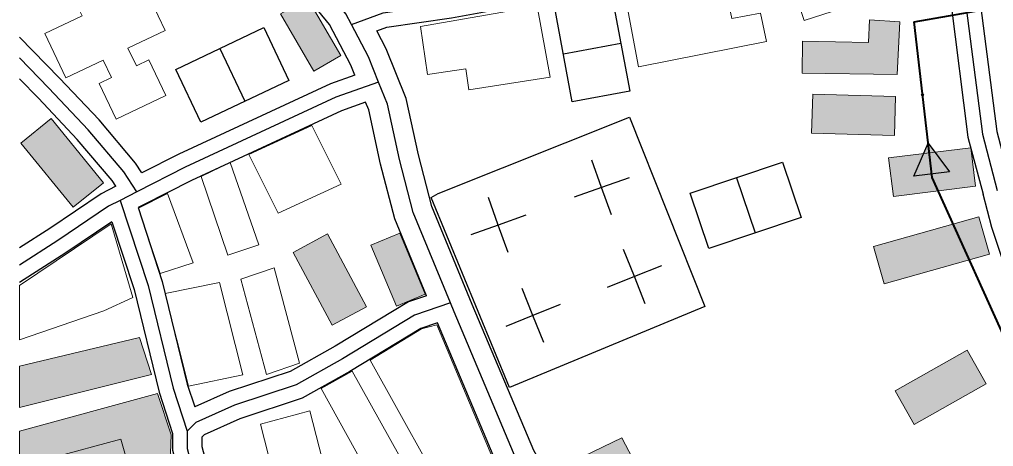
# Model space of a CAD drawing. Extents: x -64005 to -55000, y -89025 to -80000.
# Drawn here: x -64000 to -63500, y -81331.5 to -81111.9 of the extents above; entities that cross this region are included whole.
import ezdxf

# ---------------------------------------------------------------- set-up
doc = ezdxf.new("R2010")
doc.units = 0
doc.header["$LTSCALE"] = 32
doc.linetypes.add('DOT_DASHED', pattern=[7.7, 5, -1.2, 0.3, -1.2])
doc.linetypes.add('LONG_DASHED', pattern=[7.5, 6, -1.5])
for name, color, linetype, lineweight in [('14', 7, 'Continuous', 25), ('18', 7, 'Continuous', 25), ('21', 7, 'Continuous', 25), ('39', 7, 'LONG_DASHED', 25), ('6', 7, 'Continuous', 25), ('7', 7, 'Continuous', 13), ('9', 7, 'Continuous', 25)]:
    doc.layers.add(name, color=color, linetype=linetype, lineweight=lineweight)

msp = doc.modelspace()

# ---------------------------------------------------------------- hatches: boundary and pattern name
at = {"layer": '18'}
msp.add_hatch(color=256, dxfattribs=at).paths.add_polyline_path([(-63540.93, -81192.41), (-63533.57, -81175.44), (-63522.55, -81190.29)])
at = {"layer": '7'}
for points in [[(-63835.07, -81130.42), (-63852.19, -81101.04), (-63866.01, -81109.1), (-63848.89, -81138.48)], [(-63548.06, -81113.16), (-63549.39, -81140.14), (-63598.28, -81139.58), (-63598.09, -81123.12), (-63564.17, -81123.78), (-63563.6, -81112.03)], [(-63593.38, -81170.32), (-63550.9, -81171.58), (-63550.3, -81151.58), (-63592.78, -81150.32)], [(-63956.92, -81195.83), (-63983.81, -81162.92), (-63999.3, -81175.57), (-63972.41, -81208.48)], [(-63511.72, -81177.84), (-63553.89, -81183.11), (-63551.4, -81202.96), (-63509.23, -81197.69)], [(-63507.55, -81213.34), (-63561.54, -81228.58), (-63556.13, -81247.84), (-63502.14, -81232.6)], [(-63821.8, -81259.62), (-63841.95, -81222.19), (-63859.57, -81231.69), (-63839.41, -81269.1)], [(-63791.68, -81253.16), (-63804.8, -81221.79), (-63819.56, -81227.97), (-63806.44, -81259.34)], [(-63938.32, -81275.41), (-64000, -81290.21), (-64000, -81311.39), (-63932.28, -81294.48)], [(-63513.53, -81281.89), (-63550.55, -81302.75), (-63540.73, -81320.17), (-63503.71, -81299.31)], [(-63906.65, -81392.01), (-63937.54, -81399.02), (-63944.24, -81373.42), (-63956.32, -81376.48), (-63961.24, -81361.87), (-63986.43, -81366.61), (-64000, -81337.52), (-64000, -81323.61), (-63929.22, -81304.18), (-63922.21, -81325.38), (-63922.4, -81334.85), (-63917.66, -81350.97)], [(-63983.42, -81337.32), (-63947.98, -81327.65), (-63940.02, -81355.33), (-63949.87, -81358.74), (-63952.72, -81348.69), (-63975.27, -81354.95), (-63986.64, -81338.65)], [(-63690.82, -81327.01), (-63724.82, -81343.49), (-63704.58, -81381.98), (-63670.58, -81365.49)]]:
    msp.add_hatch(color=256, dxfattribs=at).paths.add_polyline_path(points)

# ---------------------------------------------------------------- linework, layer by layer
at = {"layer": '14'}
for p, q in [((-63897.15, -81126.87), (-63884.27, -81153.97)), ((-63691.29, -81124.21), (-63720.79, -81129.69)), ((-63632.02, -81193.27), (-63622.44, -81221.69))]:
    msp.add_line(p, q, dxfattribs=at)
for points in [[(-63695.86, -81099.63), (-63686.72, -81148.79), (-63716.22, -81154.27), (-63725.36, -81105.11)], [(-63919.73, -81137.61), (-63874.57, -81116.14), (-63861.69, -81143.23), (-63906.85, -81164.7)], [(-63655.71, -81201.25), (-63608.33, -81185.28), (-63598.75, -81213.71), (-63646.13, -81229.68)]]:
    msp.add_lwpolyline(points, close=True, dxfattribs=at)
at = {"layer": '18', "linetype": 'DOT_DASHED', "lineweight": 40}
msp.add_lwpolyline([(-63319.9, -81696.94), (-63356.25, -81647.41), (-63311.14, -81578.71), (-63453.62, -81395.17), (-63417.75, -81363.38), (-63484.38, -81297.76), (-63531.53, -81193.17), (-63540.75, -81113.2), (-63482.33, -81102.94), (-63396.22, -81090.64), (-63407.47, -81009.99), (-63341.86, -81008.96), (-63335.71, -81025.37), (-63210.66, -80994.61), (-63202.46, -80898.22), (-63214.48, -80831.59)], dxfattribs=at)
at = {"layer": '18'}
for points in [[(-63539.3, -81125.77), (-63540.75, -81113.2), (-63482.33, -81102.94), (-63480.33, -81102.65)], [(-63501.88, -81258.94), (-63531.53, -81193.17), (-63531.74, -81191.35)]]:
    msp.add_lwpolyline(points, dxfattribs=at)
msp.add_lwpolyline([(-63540.93, -81192.41), (-63533.57, -81175.44), (-63522.55, -81190.29)], close=True, dxfattribs=at)
msp.add_circle((-63536.44, -81150.6), 0.5, dxfattribs=at)
at = {"layer": '21'}
msp.add_line((-63936.39, -81207.26), (-63939.16, -81208.67), dxfattribs=at)
for points in [[(-63522.69, -81051.21), (-63516.32, -81064.75), (-63507.19, -81100.43), (-63498.36, -81169.49), (-63492.87, -81190.37)], [(-63816.57, -81117.79), (-63811.4, -81115.91), (-63778.29, -81111.17), (-63663.38, -81090.05), (-63610.27, -81078.86), (-63544.01, -81057.25), (-63537.56, -81054.67)], [(-63537.56, -81054.67), (-63536.68, -81056.71), (-63530.5, -81069.85), (-63521.95, -81103.25), (-63513.12, -81172.37), (-63505.39, -81201.74)], [(-63937.17, -81190.82), (-63940.4, -81185.81), (-63959.14, -81163.6), (-63979.47, -81142.02), (-64000, -81121)], [(-63950.6, -81197.67), (-63952.48, -81194.75), (-63970.34, -81173.58), (-63990.29, -81152.4), (-64000, -81142.46)], [(-63827.84, -81140.54), (-63840.38, -81144.98), (-63918.28, -81181.19), (-63937.17, -81190.82)], [(-63822.31, -81154.49), (-63834.7, -81158.88), (-63911.7, -81194.67), (-63936.39, -81207.26)], [(-63950.6, -81197.67), (-63958.12, -81201.51), (-63984.49, -81219.35), (-64000, -81229.28)], [(-63637.3, -81485.05), (-63626.46, -81477.33), (-63577.78, -81431.27), (-63525.13, -81391.58), (-63441.84, -81333.19), (-63438.59, -81327.64), (-63437.22, -81323.98), (-63436.92, -81321.19), (-63437.39, -81320.1), (-63439.76, -81316.79), (-63458.87, -81299.12), (-63475.77, -81280.52), (-63487.75, -81258.27), (-63500.89, -81218.87), (-63505.39, -81201.74)], [(-63939.16, -81208.67), (-63926.73, -81246.65), (-63913.84, -81299.37), (-63910.06, -81311.14)], [(-63952.58, -81215.87), (-63976.25, -81231.89), (-64000, -81247.08)], [(-63952.58, -81215.87), (-63941.17, -81250.77), (-63928.28, -81303.45), (-63921.46, -81324.71)], [(-63791.14, -81253.91), (-63800.37, -81257.06), (-63837.97, -81279.92), (-63861.05, -81292.81), (-63892.3, -81303.23), (-63910.06, -81311.14)], [(-63785.43, -81267.81), (-63793.97, -81270.72), (-63830.41, -81292.88), (-63854.97, -81306.59), (-63886.86, -81317.23), (-63905.2, -81325.4), (-63906.46, -81326.65), (-63906.46, -81331.43), (-63889.08, -81396.6), (-63885.13, -81407), (-63884.24, -81408.26)], [(-63921.46, -81324.71), (-63921.46, -81333.39), (-63903.38, -81401.22), (-63898.47, -81414.1), (-63897.15, -81415.97)]]:
    msp.add_lwpolyline(points, dxfattribs=at)
at = {"layer": '39', "linetype": 'DOT_DASHED'}
msp.add_line((-63939.8, -81200.58), (-63948.28, -81204.91), dxfattribs=at)
at = {"layer": '39', "linetype": 'Continuous'}
for points in [[(-63829.6, -81114.53), (-63832.51, -81109.02), (-63841.93, -81097.38), (-63874.03, -81041.59), (-63900.35, -80996.94), (-63919.62, -80973.05), (-63932.54, -80956.78)], [(-63815.64, -81144.17), (-63820.79, -81131.18), (-63829.6, -81114.53)], [(-63778.8, -81257.63), (-63797.84, -81211.17), (-63804.96, -81183.92), (-63811.15, -81155.48), (-63815.64, -81144.17)], [(-63736.61, -81352.84), (-63745.04, -81337.96), (-63776.89, -81262.3), (-63778.8, -81257.63)]]:
    msp.add_lwpolyline(points, dxfattribs=at)
at = {"layer": '39', "linetype": 'DOT_DASHED'}
for points in [[(-63829.6, -81114.53), (-63813.23, -81108.6), (-63779.5, -81103.77), (-63664.83, -81082.69), (-63612.21, -81071.6), (-63546.57, -81050.2), (-63533.07, -81046.15)], [(-63533.07, -81046.15), (-63529.84, -81053.64), (-63523.41, -81067.3), (-63514.57, -81101.84), (-63505.74, -81170.93), (-63498.14, -81199.83)], [(-63939.8, -81200.58), (-63946.44, -81190.28), (-63964.74, -81168.59), (-63984.88, -81147.21), (-64000, -81131.73)], [(-63815.64, -81144.17), (-63837.54, -81151.93), (-63914.99, -81187.93), (-63939.8, -81200.58)], [(-63948.28, -81204.91), (-63954.3, -81207.98), (-63980.37, -81225.62), (-64000, -81238.18)], [(-63948.28, -81204.91), (-63933.95, -81248.71), (-63921.06, -81301.41), (-63913.96, -81323.54)], [(-63778.8, -81257.63), (-63797.17, -81263.89), (-63834.19, -81286.4), (-63858.01, -81299.7), (-63889.58, -81310.23), (-63909.52, -81319.11), (-63913.96, -81323.54)], [(-63913.96, -81323.54), (-63913.96, -81332.41), (-63896.23, -81398.91), (-63891.8, -81410.55), (-63886.36, -81418.26)]]:
    msp.add_lwpolyline(points, dxfattribs=at)
at = {"layer": '6'}
for points in [[(-63827.84, -81140.54), (-63829.88, -81135.37), (-63840.9, -81114.55), (-63850.2, -81103.05), (-63882.67, -81046.63), (-63908.59, -81002.66), (-63927.43, -80979.31), (-63932.36, -80973.1)], [(-63655.04, -81459.77), (-63712.51, -81375.07), (-63736.05, -81333.54), (-63767.65, -81258.46), (-63788.32, -81207.99), (-63795.22, -81181.59), (-63801.54, -81152.55), (-63811.7, -81126.99), (-63816.57, -81117.79)], [(-63791.14, -81253.91), (-63807.35, -81214.34), (-63814.69, -81186.26), (-63820.75, -81158.41), (-63822.31, -81154.49)], [(-63749.02, -81351.21), (-63754.03, -81342.38), (-63785.43, -81267.81)]]:
    msp.add_lwpolyline(points, dxfattribs=at)
at = {"layer": '7'}
for points in [[(-63996.15, -81083.39), (-63957.94, -81065.21), (-63946.7, -81088.83), (-63959.45, -81094.89), (-63955.15, -81103.92), (-63936.05, -81094.83), (-63925.2, -81117.64), (-63944.31, -81126.73), (-63940.01, -81135.76), (-63933.64, -81132.73), (-63924.94, -81151.01), (-63950.43, -81163.13), (-63959.13, -81144.85), (-63952.75, -81141.82), (-63957.05, -81132.78), (-63976.15, -81141.87), (-63987, -81119.07), (-63986.99, -81119.07), (-63967.89, -81109.98), (-63972.19, -81100.95), (-63984.91, -81107.01)], [(-63597.18, -81112.41), (-63608.03, -81079.14), (-63579.52, -81069.84), (-63574.87, -81084.1), (-63589.12, -81088.75), (-63582.92, -81107.76)], [(-63689.55, -81096.89), (-63682.32, -81136.23), (-63616.48, -81123.3), (-63619.57, -81108.62), (-63634.29, -81111.51), (-63639.45, -81087.05)], [(-63835.07, -81130.42), (-63852.19, -81101.04), (-63866.01, -81109.1), (-63848.89, -81138.48)], [(-63794.12, -81115.53), (-63790.58, -81140.28), (-63770.92, -81137.26), (-63769.41, -81148.07), (-63727.53, -81141.61), (-63734.19, -81105.09)], [(-63548.06, -81113.16), (-63549.39, -81140.14), (-63598.28, -81139.58), (-63598.09, -81123.12), (-63564.17, -81123.78), (-63563.6, -81112.03)], [(-63593.38, -81170.32), (-63550.9, -81171.58), (-63550.3, -81151.58), (-63592.78, -81150.32)], [(-63956.92, -81195.83), (-63983.81, -81162.92), (-63999.3, -81175.57), (-63972.41, -81208.48)], [(-63882.27, -81181.36), (-63849.9, -81166.49), (-63834.84, -81196.56), (-63867.21, -81211.43)], [(-63511.72, -81177.84), (-63553.89, -81183.11), (-63551.4, -81202.96), (-63509.23, -81197.69)], [(-63906.76, -81192.6), (-63891.8, -81185.42), (-63877.09, -81227.75), (-63893.01, -81233.13)], [(-63938.86, -81208.92), (-63924.09, -81201.38), (-63910.86, -81237.11), (-63927.73, -81242.47)], [(-63507.55, -81213.34), (-63561.54, -81228.58), (-63556.13, -81247.84), (-63502.14, -81232.6)], [(-64000, -81248.65), (-63953.02, -81217.04), (-63941.87, -81254.8), (-63956.69, -81261.65), (-64000, -81276.54), (-64000, -81264.58)], [(-63821.8, -81259.62), (-63841.95, -81222.19), (-63859.57, -81231.69), (-63839.41, -81269.1)], [(-63791.68, -81253.16), (-63804.8, -81221.79), (-63819.56, -81227.97), (-63806.44, -81259.34)], [(-63886.34, -81245.42), (-63869.34, -81239.61), (-63856.21, -81288.66), (-63873.21, -81294.47)], [(-63913.16, -81300.35), (-63925.17, -81252.82), (-63897.36, -81247.13), (-63885.35, -81294.66)], [(-63819.93, -81287.04), (-63793.72, -81270.98), (-63785.82, -81268.86), (-63755.38, -81341.68), (-63749.78, -81351.33), (-63776.07, -81366.25)], [(-63938.32, -81275.41), (-64000, -81290.21), (-64000, -81311.39), (-63932.28, -81294.48)], [(-63513.53, -81281.89), (-63550.55, -81302.75), (-63540.73, -81320.17), (-63503.71, -81299.31)], [(-63845.14, -81301.71), (-63829.3, -81292.67), (-63785.34, -81371.35), (-63801.12, -81380.36), (-63840.17, -81402.08), (-63847.99, -81388.18), (-63809.6, -81366.07)], [(-63906.65, -81392.01), (-63937.54, -81399.02), (-63944.24, -81373.42), (-63956.32, -81376.48), (-63961.24, -81361.87), (-63986.43, -81366.61), (-64000, -81337.52), (-64000, -81323.61), (-63929.22, -81304.18), (-63922.21, -81325.38), (-63922.4, -81334.85), (-63917.66, -81350.97)], [(-63888.4, -81396.92), (-63901.79, -81343.6), (-63872.19, -81336.15), (-63876.24, -81320.04), (-63851.01, -81313.13), (-63842.95, -81344.49), (-63849.83, -81346.38), (-63843.97, -81369.71), (-63862.94, -81374.48), (-63859.15, -81389.57)], [(-63983.42, -81337.32), (-63947.98, -81327.65), (-63940.02, -81355.33), (-63949.87, -81358.74), (-63952.72, -81348.69), (-63975.27, -81354.95), (-63986.64, -81338.65)], [(-63690.82, -81327.01), (-63724.82, -81343.49), (-63704.58, -81381.98), (-63670.58, -81365.49)]]:
    msp.add_lwpolyline(points, close=True, dxfattribs=at)
at = {"layer": '9'}
msp.add_lwpolyline([(-63648.23, -81259.44), (-63748.49, -81301.16), (-63788.67, -81203.53), (-63785.15, -81201.38), (-63686.91, -81162.1)], close=True, dxfattribs=at)
for points in [[(-63696.13, -81212.43), (-63701.17, -81198.3), (-63706.21, -81184.17)], [(-63687.04, -81193.26), (-63701.17, -81198.3), (-63715.3, -81203.34)], [(-63749.19, -81231.77), (-63754.23, -81217.64), (-63759.27, -81203.51)], [(-63740.1, -81212.6), (-63754.23, -81217.64), (-63768.36, -81222.68)], [(-63678.8, -81258.03), (-63684.36, -81244.1), (-63689.92, -81230.17)], [(-63670.43, -81238.54), (-63684.36, -81244.1), (-63698.29, -81249.66)], [(-63730.84, -81278.04), (-63736.44, -81264.12), (-63742.04, -81250.2)], [(-63722.52, -81258.52), (-63736.44, -81264.12), (-63750.36, -81269.72)]]:
    msp.add_lwpolyline(points, dxfattribs=at)

doc.saveas('drawing.dxf')
